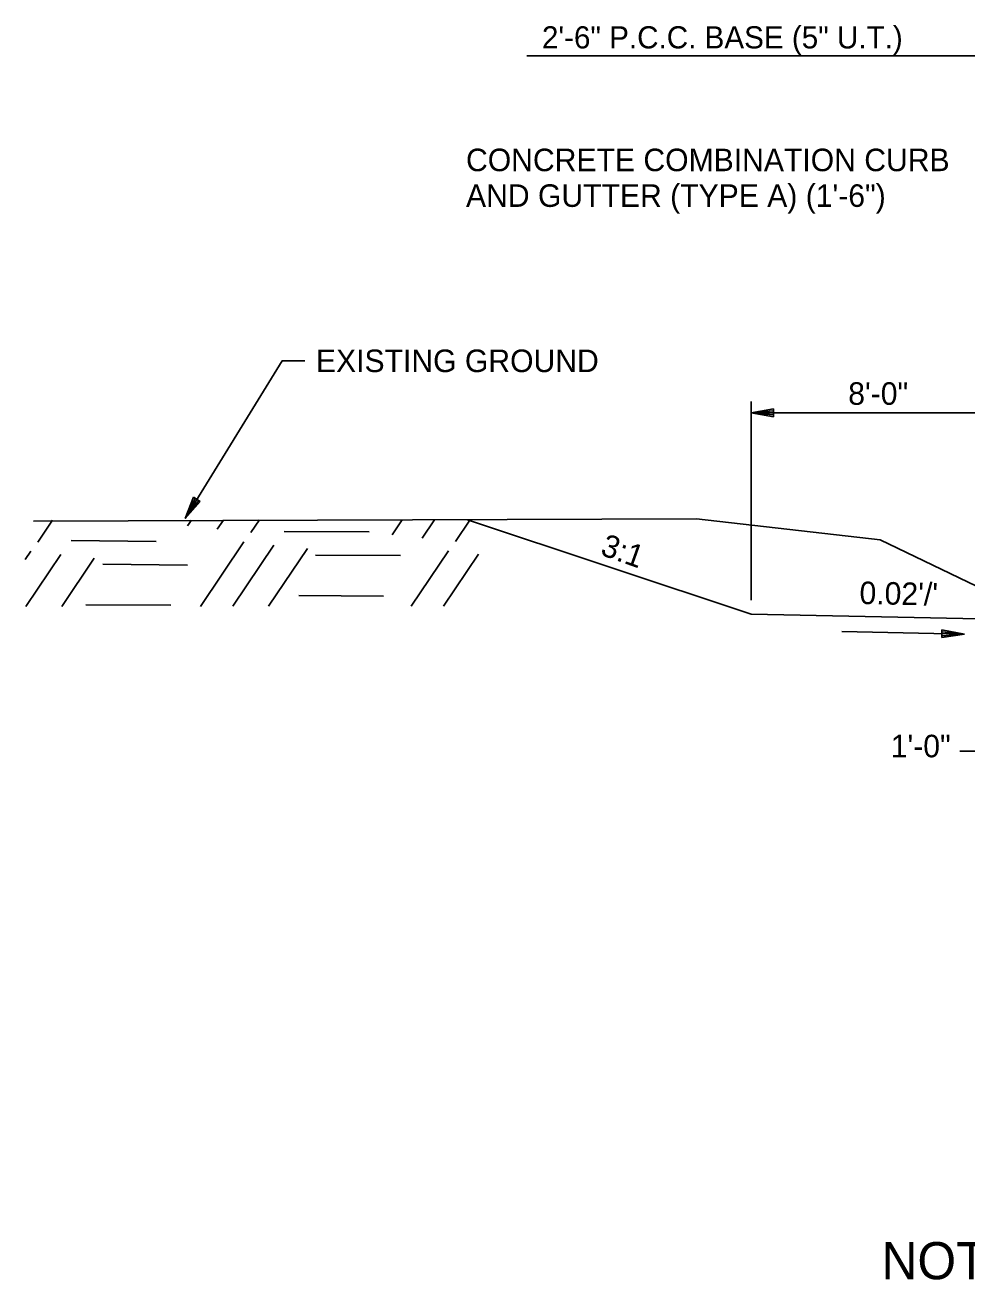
# Model space of a CAD drawing. Extents: x 1001270 to 1003428, y 1840152 to 1842912.
# Drawn here: x 1001308.65 to 1001333.74, y 1841457.21 to 1841490.62 of the extents above; entities that cross this region are included whole.
import ezdxf

# ---------------------------------------------------------------- set-up
doc = ezdxf.new("R2010")
doc.units = 0
for name, color, linetype in [('19', 7, 'Continuous'), ('20', 7, 'Continuous'), ('8', 7, 'Continuous')]:
    doc.layers.add(name, color=color, linetype=linetype)

# ---------------------------------------------------------------- blocks, each defined once
blk = doc.blocks.new('TM')
at = {"layer": '8'}
for p, q in [((-120.309, 21.181), (-119.787, -20.829)), ((0, 0), (-120.309, 21.181)), ((-31.382, 2.945), (-120.176, 10.512)), ((-119.787, -20.829), (0, 0)), ((-119.911, -10.826), (-31.307, -3.057))]:
    blk.add_line(p, q, dxfattribs=at)

msp = doc.modelspace()

# ---------------------------------------------------------------- linework, layer by layer
at = {"layer": '19'}
for p, q in [((1001322.023, 1841489.797), (1001337.501, 1841489.797)), ((1001327.993, 1841475.303), (1001327.993, 1841480.593)), ((1001328.593, 1841480.398), (1001327.993, 1841480.293)), ((1001327.993, 1841480.293), (1001337.501, 1841480.293)), ((1001327.993, 1841480.293), (1001328.593, 1841480.188)), ((1001328.593, 1841480.343), (1001328.153, 1841480.308)), ((1001328.153, 1841480.278), (1001328.593, 1841480.238)), ((1001328.593, 1841480.188), (1001328.593, 1841480.398)), ((1001312.919, 1841477.479), (1001313.143, 1841478.046)), ((1001313.32, 1841477.936), (1001312.919, 1841477.479)), ((1001312.993, 1841477.62), (1001313.186, 1841478.013)), ((1001313.28, 1841477.957), (1001313.016, 1841477.609)), ((1001313.143, 1841478.046), (1001313.32, 1841477.936)), ((1001308.993, 1841476.853), (1001309.385, 1841477.436)), ((1001312.978, 1841477.288), (1001313.084, 1841477.438)), ((1001313.773, 1841477.196), (1001313.939, 1841477.44)), ((1001314.668, 1841477.104), (1001314.894, 1841477.442)), ((1001318.433, 1841477.048), (1001318.694, 1841477.443)), ((1001319.227, 1841476.956), (1001319.559, 1841477.445)), ((1001320.123, 1841476.864), (1001320.503, 1841477.438)), ((1001327.993, 1841474.93), (1001320.442, 1841477.447)), ((1001309.882, 1841476.893), (1001312.141, 1841476.871)), ((1001313.33, 1841475.14), (1001314.483, 1841476.862)), ((1001315.556, 1841477.133), (1001317.817, 1841477.122)), ((1001308.653, 1841476.386), (1001308.807, 1841476.611)), ((1001308.676, 1841475.137), (1001309.602, 1841476.519)), ((1001314.185, 1841475.143), (1001315.277, 1841476.77)), ((1001315.14, 1841475.145), (1001316.173, 1841476.678)), ((1001318.941, 1841475.146), (1001319.937, 1841476.622)), ((1001319.795, 1841475.149), (1001320.732, 1841476.53)), ((1001309.631, 1841475.139), (1001310.497, 1841476.427)), ((1001310.722, 1841476.263), (1001312.981, 1841476.242)), ((1001316.386, 1841476.505), (1001318.657, 1841476.492)), ((1001310.269, 1841475.184), (1001312.54, 1841475.172)), ((1001315.944, 1841475.434), (1001318.204, 1841475.413)), ((1001327.993, 1841474.93), (1001335.991, 1841474.769)), ((1001333.552, 1841471.283), (1001335.001, 1841471.283)), ((1001333.552, 1841471.283), (1001335.001, 1841471.283))]:
    msp.add_line(p, q, dxfattribs=at)
for points in [[(1001316.102, 1841481.678), (1001315.502, 1841481.678), (1001312.919, 1841477.479)], [(1001308.874, 1841477.411), (1001326.541, 1841477.467), (1001331.431, 1841476.914), (1001337.501, 1841473.993)]]:
    msp.add_lwpolyline(points, dxfattribs=at)
at = {"layer": '20'}
msp.add_line((1001330.406, 1841474.469), (1001333.676, 1841474.404), dxfattribs=at)

# ---------------------------------------------------------------- block references
at = {"layer": '19', "xscale": 0.0050063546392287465, "yscale": 0.005006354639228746, "rotation": -1.1310771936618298}
msp.add_blockref('TM', (1001333.676, 1841474.401), dxfattribs=at)

# ---------------------------------------------------------------- texts
at = {"layer": '19'}
for s, height, p in [('2\'-6" P.C.C. BASE (5" U.T.)', 0.59001, (1001322.422, 1841489.994)), ('EXISTING GROUND', 0.6, (1001316.402, 1841481.378)), ('8\'-0"', 0.6, (1001330.581, 1841480.507))]:
    msp.add_text(s, height=height, dxfattribs=at).set_placement(p)
for s, height, rotation, p in [('CONCRETE COMBINATION CURB', 0.6, 360, (1001320.399, 1841486.726)), ('AND GUTTER (TYPE A) (1\'-6")', 0.6, 360, (1001320.399, 1841485.776)), ('3:1', 0.6, 340.4943, (1001323.951, 1841476.522)), ("0.02'/'", 0.6, 358.8581, (1001330.876, 1841475.204)), ('1\'-0"', 0.6, 360, (1001331.713, 1841471.123)), ('NOTCH AND WIDEN CURB AND GUTTER  SECTION ', 0.98999, 359.9954, (1001331.468, 1841457.228))]:
    msp.add_text(s, height=height, rotation=rotation, dxfattribs=at).set_placement(p)

doc.saveas('drawing.dxf')
